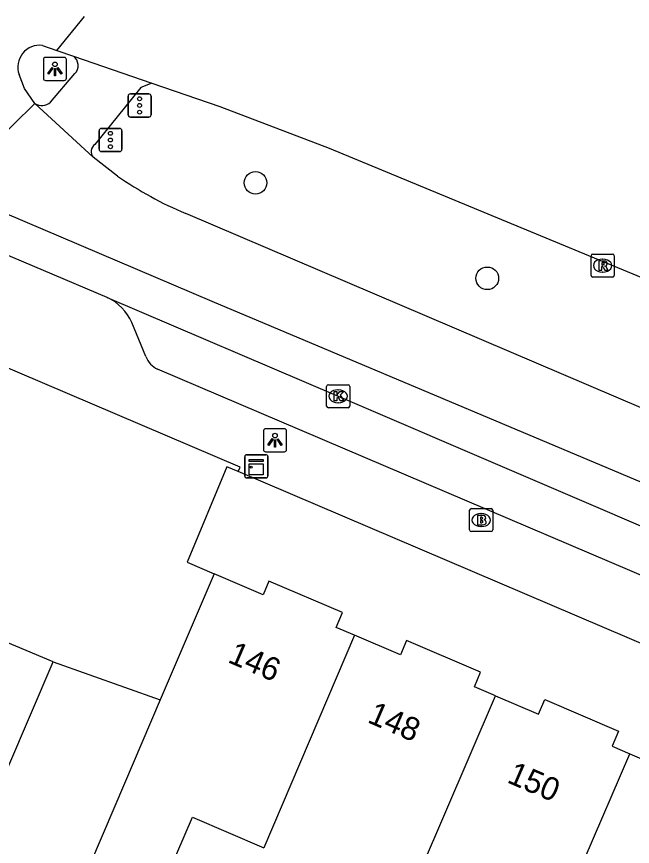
# Model space of a CAD drawing. Extents: x 162074 to 163034, y 381824 to 382557.
# Drawn here: x 162392.25 to 162418.89, y 382521 to 382556.89 of the extents above; entities that cross this region are included whole.
import ezdxf

# ---------------------------------------------------------------- set-up
doc = ezdxf.new("R2010")
doc.units = 0
for name, color, linetype in [('IMGEO_Boom', 7, 'Continuous'), ('IMGEO_Brandkraan', 7, 'Continuous'), ('IMGEO_Fietspad_gesloten', 7, 'Continuous'), ('IMGEO_Kast', 7, 'Continuous'), ('IMGEO_Kolk', 7, 'Continuous'), ('IMGEO_Lichtpunt', 7, 'Continuous'), ('IMGEO_Pand', 7, 'Continuous'), ('IMGEO_Pand_nummerreeks', 7, 'Continuous'), ('IMGEO_Parkeervlak_open', 7, 'Continuous'), ('IMGEO_Rijbaan_lokaal_gesloten', 7, 'Continuous'), ('IMGEO_Rioolput', 7, 'Continuous'), ('IMGEO_Verkeersregelinstallatiepaal', 7, 'Continuous'), ('IMGEO_Voetpad_open', 7, 'Continuous')]:
    doc.layers.add(name, color=color, linetype=linetype)

msp = doc.modelspace()

# ---------------------------------------------------------------- linework, layer by layer
at = {"layer": 'IMGEO_Boom'}
for centre in [(162402.588, 382549.697), (162412.614, 382545.569)]:
    msp.add_circle(centre, 0.489, dxfattribs=at)
at = {"layer": 'IMGEO_Brandkraan'}
for p, q in [((162411.849, 382534.686), (162411.849, 382535.538)), ((162411.924, 382535.612), (162412.776, 382535.612)), ((162412.337, 382535.392), (162412.362, 382535.392)), ((162412.85, 382535.538), (162412.85, 382534.686)), ((162412.776, 382534.612), (162411.924, 382534.612)), ((162412.36, 382534.832), (162412.335, 382534.832))]:
    msp.add_line(p, q, dxfattribs=at)
for points in [[(162411.849, 382534.686), (162411.849, 382535.538)], [(162411.924, 382535.612), (162412.776, 382535.612)], [(162412.85, 382535.538), (162412.85, 382534.686)], [(162412.197, 382535.312), (162412.197, 382534.912), (162412.41, 382534.912)], [(162412.428, 382535.312), (162412.197, 382535.312)], [(162412.376, 382535.231), (162412.322, 382535.231), (162412.322, 382535.155)], [(162412.322, 382535.155), (162412.375, 382535.155)], [(162412.384, 382535.079), (162412.322, 382535.079), (162412.322, 382534.998)], [(162412.322, 382534.998), (162412.384, 382534.998)], [(162412.776, 382534.612), (162411.924, 382534.612)]]:
    msp.add_lwpolyline(points, dxfattribs=at)
for centre, radius, start, end in [((162411.926, 382535.536), 0.0765, 91.552, 178.448), ((162411.926, 382535.536), 0.0765, 91.552, 178.448), ((162412.774, 382535.536), 0.0765, 1.552, 88.448), ((162412.774, 382535.536), 0.0765, 1.552, 88.448), ((162412.377, 382535.193), 0.0379, 267.8285, 90.9355), ((162412.385, 382535.038), 0.0404, 269.8759, 90.5077), ((162412.432, 382535.167), 0.145, 59.4692, 91.5367), ((162412.457, 382535.214), 0.0922, 285.5137, 58.1501), ((162412.462, 382535.022), 0.105, 301.3115, 78.989), ((162411.926, 382534.688), 0.0765, 181.552, 268.448), ((162411.926, 382534.688), 0.0765, 181.552, 268.448), ((162412.416, 382535.163), 0.251, 268.6676, 293.5347), ((162412.774, 382534.688), 0.0765, 271.552, 358.448), ((162412.774, 382534.688), 0.0765, 271.552, 358.448)]:
    msp.add_arc(centre, radius, start, end, dxfattribs=at)
for centre, major_axis, ratio, start_param, end_param in [((162412.336, 382535.112), (-0.387, 0.002), 0.722429, 4.712389, 7.853982), ((162412.361, 382535.112), (-0.39, 0.002), 0.717154, 1.570796, 4.712389)]:
    msp.add_ellipse(centre, major_axis=major_axis, ratio=ratio, start_param=start_param, end_param=end_param, dxfattribs=at)
at = {"layer": 'IMGEO_Fietspad_gesloten'}
for points in [[(162396.172, 382544.74), (162390.652, 382547.077), (162390.424, 382547.177)], [(162396.172, 382544.74), (162406.166, 382540.468), (162422.059, 382533.658), (162440.766, 382525.667), (162449.876, 382521.796)]]:
    msp.add_lwpolyline(points, dxfattribs=at)
at = {"layer": 'IMGEO_Kast'}
for p, q in [((162402.123, 382537.011), (162402.123, 382537.852)), ((162402.123, 382537.852), (162402.123, 382537.011)), ((162402.198, 382537.936), (162403.039, 382537.936)), ((162403.039, 382537.936), (162402.198, 382537.936)), ((162403.123, 382537.861), (162403.123, 382537.02)), ((162403.123, 382537.02), (162403.123, 382537.861)), ((162403.048, 382536.936), (162402.207, 382536.936)), ((162402.207, 382536.936), (162403.048, 382536.936))]:
    msp.add_line(p, q, dxfattribs=at)
for points in [[(162402.318, 382537.726), (162402.918, 382537.726), (162402.918, 382537.641), (162402.318, 382537.641), (162402.318, 382537.726)], [(162402.318, 382537.551), (162402.918, 382537.551), (162402.918, 382537.062), (162402.318, 382537.062), (162402.318, 382537.551)]]:
    msp.add_lwpolyline(points, dxfattribs=at)
msp.add_circle((162402.402, 382537.4), 0.0377, dxfattribs=at)
for centre, start, end in [((162402.201, 382537.858), 92.4484, 184.2845), ((162402.201, 382537.858), 92.4484, 184.2845), ((162403.045, 382537.858), 2.4484, 94.2845), ((162403.045, 382537.858), 2.4484, 94.2845), ((162402.201, 382537.014), 182.4484, 274.2845), ((162402.201, 382537.014), 182.4484, 274.2845), ((162403.045, 382537.014), 272.4484, 4.2845), ((162403.045, 382537.014), 272.4484, 4.2845)]:
    msp.add_arc(centre, 0.0779, start, end, dxfattribs=at)
at = {"layer": 'IMGEO_Kolk'}
for p, q in [((162405.664, 382540.041), (162405.664, 382540.893)), ((162405.739, 382540.967), (162406.591, 382540.967)), ((162406.152, 382540.747), (162406.177, 382540.747)), ((162406.665, 382540.893), (162406.665, 382540.041)), ((162406.175, 382540.187), (162406.15, 382540.187)), ((162406.591, 382539.967), (162405.739, 382539.967))]:
    msp.add_line(p, q, dxfattribs=at)
for points in [[(162405.664, 382540.041), (162405.664, 382540.893)], [(162405.739, 382540.967), (162406.591, 382540.967)], [(162406.665, 382540.893), (162406.665, 382540.041)], [(162405.985, 382540.667), (162406.108, 382540.667), (162406.108, 382540.516), (162406.238, 382540.667), (162406.402, 382540.667), (162406.256, 382540.516), (162406.409, 382540.267), (162406.257, 382540.267), (162406.172, 382540.431), (162406.108, 382540.364), (162406.108, 382540.267), (162405.985, 382540.267), (162405.985, 382540.667)], [(162406.591, 382539.967), (162405.739, 382539.967)]]:
    msp.add_lwpolyline(points, dxfattribs=at)
for centre, start, end in [((162405.741, 382540.891), 91.552, 178.448), ((162405.741, 382540.891), 91.552, 178.448), ((162406.589, 382540.891), 1.552, 88.448), ((162406.589, 382540.891), 1.552, 88.448), ((162405.741, 382540.043), 181.552, 268.448), ((162405.741, 382540.043), 181.552, 268.448), ((162406.589, 382540.043), 271.552, 358.448), ((162406.589, 382540.043), 271.552, 358.448)]:
    msp.add_arc(centre, 0.0765, start, end, dxfattribs=at)
for centre, major_axis, ratio, start_param, end_param in [((162406.151, 382540.467), (-0.387, 0.002), 0.722429, 4.712389, 7.853982), ((162406.176, 382540.467), (-0.39, 0.002), 0.717154, 1.570796, 4.712389)]:
    msp.add_ellipse(centre, major_axis=major_axis, ratio=ratio, start_param=start_param, end_param=end_param, dxfattribs=at)
at = {"layer": 'IMGEO_Lichtpunt'}
for p, q in [((162394.314, 382555.123), (162393.506, 382555.123)), ((162394.314, 382555.123), (162393.506, 382555.123)), ((162393.412, 382555.028), (162393.412, 382554.221)), ((162393.412, 382555.028), (162393.412, 382554.221)), ((162394.408, 382554.221), (162394.408, 382555.028)), ((162394.408, 382554.221), (162394.408, 382555.028)), ((162393.506, 382554.127), (162394.314, 382554.127)), ((162393.506, 382554.127), (162394.314, 382554.127)), ((162402.933, 382538.969), (162402.933, 382538.162)), ((162402.933, 382538.969), (162402.933, 382538.162)), ((162403.835, 382539.064), (162403.027, 382539.064)), ((162403.835, 382539.064), (162403.027, 382539.064)), ((162403.929, 382538.162), (162403.929, 382538.969)), ((162403.929, 382538.162), (162403.929, 382538.969)), ((162403.027, 382538.068), (162403.835, 382538.068)), ((162403.027, 382538.068), (162403.835, 382538.068))]:
    msp.add_line(p, q, dxfattribs=at)
for points in [[(162393.786, 382554.692), (162393.825, 382554.664), (162393.637, 382554.402), (162393.599, 382554.429), (162393.786, 382554.692)], [(162393.888, 382554.644), (162393.935, 382554.644), (162393.935, 382554.322), (162393.888, 382554.322), (162393.888, 382554.644)], [(162393.998, 382554.664), (162394.036, 382554.691), (162394.223, 382554.429), (162394.184, 382554.401), (162393.998, 382554.664)], [(162403.307, 382538.633), (162403.346, 382538.605), (162403.158, 382538.343), (162403.12, 382538.37), (162403.307, 382538.633)], [(162403.409, 382538.585), (162403.456, 382538.585), (162403.456, 382538.263), (162403.409, 382538.263), (162403.409, 382538.585)], [(162403.519, 382538.605), (162403.557, 382538.632), (162403.744, 382538.37), (162403.705, 382538.342), (162403.519, 382538.605)]]:
    msp.add_lwpolyline(points, dxfattribs=at)
for centre in [(162393.911, 382554.826), (162403.432, 382538.767)]:
    msp.add_circle(centre, 0.0994, dxfattribs=at)
for centre, start, end in [((162393.506, 382555.028), 90, 180), ((162393.506, 382555.028), 90, 180), ((162394.314, 382555.028), 0, 90), ((162394.314, 382555.028), 0, 90), ((162393.506, 382554.221), 180, 270), ((162393.506, 382554.221), 180, 270), ((162394.314, 382554.221), 270, 0), ((162394.314, 382554.221), 270, 360), ((162403.027, 382538.969), 90, 180), ((162403.027, 382538.969), 90, 180), ((162403.835, 382538.969), 0, 90), ((162403.835, 382538.969), 0, 90), ((162403.027, 382538.162), 180, 270), ((162403.027, 382538.162), 180, 270), ((162403.835, 382538.162), 270, 0), ((162403.835, 382538.162), 270, 360)]:
    msp.add_arc(centre, 0.0946, start, end, dxfattribs=at)
at = {"layer": 'IMGEO_Pand'}
for points in [[(162393.833, 382528.975), (162391.042, 382530.146), (162389.838, 382531.731), (162387.132, 382535.191), (162385.746, 382536.964), (162386.534, 382537.58), (162383.578, 382541.341)], [(162400.803, 382532.782), (162398.47, 382527.329)], [(162406.874, 382530.126), (162406.071, 382530.47), (162406.345, 382531.111), (162403.167, 382532.471), (162402.914, 382531.879), (162400.803, 382532.782)], [(162406.874, 382530.126), (162402.948, 382520.938)], [(162412.97, 382527.512), (162412.058, 382527.902), (162412.325, 382528.526), (162409.122, 382529.896), (162408.857, 382529.278), (162406.874, 382530.126)], [(162389.19, 382522.297), (162391.873, 382524.4), (162393.833, 382528.975)], [(162408.627, 382517.407), (162412.97, 382527.512)], [(162412.97, 382527.512), (162414.832, 382526.715), (162415.102, 382527.345), (162418.294, 382525.98), (162418.014, 382525.326), (162418.777, 382525)], [(162398.47, 382527.329), (162396.504, 382522.733), (162393.719, 382516.224)], [(162414.833, 382515.826), (162418.777, 382525)], [(162418.777, 382525), (162420.85, 382524.113), (162421.119, 382524.741), (162424.282, 382523.388), (162424.013, 382522.759), (162424.876, 382522.39)], [(162393.719, 382516.224), (162396.707, 382514.939), (162399.859, 382522.267), (162402.948, 382520.938)]]:
    msp.add_lwpolyline(points, dxfattribs=at)
at = {"layer": 'IMGEO_Parkeervlak_open'}
msp.add_lwpolyline([(162401.834, 382537.213), (162401.347, 382537.421), (162399.626, 382533.294), (162400.803, 382532.782)], dxfattribs=at)
at = {"layer": 'IMGEO_Rijbaan_lokaal_gesloten'}
for points in [[(162393.994, 382555.427), (162395.197, 382556.889)], [(162393.38, 382555.645), (162393.994, 382555.427)], [(162393.994, 382555.427), (162394.71, 382555.173)], [(162394.71, 382555.173), (162398.102, 382554.01)], [(162393.046, 382553.133), (162392.595, 382553.778), (162392.36, 382554.38)], [(162398.102, 382554.01), (162401.042, 382552.994), (162405.776, 382551.203), (162465.868, 382526.328)], [(162389.28, 382549.444), (162393.046, 382553.133)], [(162395.566, 382550.807), (162393.046, 382553.133)], [(162396.621, 382549.991), (162395.566, 382550.807)], [(162389.28, 382549.444), (162400.701, 382544.578), (162428.379, 382532.911), (162449.428, 382523.464), (162461.716, 382518.341), (162462.251, 382518.093)], [(162463.588, 382521.054), (162399.569, 382548.369)]]:
    msp.add_lwpolyline(points, dxfattribs=at)
for centre, radius, start, end in [((162393.26, 382554.698), 0.955, 82.7969, 199.443), ((162406.139, 382563.799), 16.771, 235.4228, 246.9377)]:
    msp.add_arc(centre, radius, start, end, dxfattribs=at)
at = {"layer": 'IMGEO_Rioolput'}
for p, q in [((162417.102, 382545.693), (162417.102, 382546.545)), ((162417.177, 382546.619), (162418.029, 382546.619)), ((162418.103, 382546.545), (162418.103, 382545.693)), ((162417.59, 382546.399), (162417.615, 382546.399)), ((162417.613, 382545.839), (162417.588, 382545.839)), ((162418.029, 382545.619), (162417.177, 382545.619))]:
    msp.add_line(p, q, dxfattribs=at)
for points in [[(162417.102, 382545.693), (162417.102, 382546.545)], [(162417.177, 382546.619), (162418.029, 382546.619)], [(162418.103, 382546.545), (162418.103, 382545.693)], [(162417.691, 382546.317), (162417.439, 382546.319), (162417.439, 382545.919)], [(162417.617, 382546.238), (162417.563, 382546.238), (162417.563, 382546.157)], [(162417.563, 382546.157), (162417.615, 382546.157)], [(162417.439, 382545.919), (162417.563, 382545.919), (162417.563, 382546.081), (162417.574, 382546.081)], [(162417.621, 382546.052), (162417.692, 382545.919), (162417.832, 382545.919), (162417.767, 382546.045)], [(162418.029, 382545.619), (162417.177, 382545.619)]]:
    msp.add_lwpolyline(points, dxfattribs=at)
for centre, radius, start, end in [((162417.179, 382546.543), 0.0765, 91.552, 178.448), ((162417.179, 382546.543), 0.0765, 91.552, 178.448), ((162418.027, 382546.543), 0.0765, 1.552, 88.448), ((162418.027, 382546.543), 0.0765, 1.552, 88.448), ((162417.599, 382546.346), 0.19, 274.7715, 282.9687), ((162417.623, 382546.142), 0.0964, 77.0061, 93.1865), ((162417.637, 382546.199), 0.0378, 276.6634, 79.6772), ((162417.69, 382546.207), 0.109, 350.3612, 89.416), ((162417.688, 382546.207), 0.112, 277.5842, 350.9817), ((162417.672, 382545.992), 0.108, 29.5134, 73.7905), ((162417.573, 382546.028), 0.0533, 26.0293, 88.6989), ((162417.179, 382545.695), 0.0765, 181.552, 268.448), ((162417.179, 382545.695), 0.0765, 181.552, 268.448), ((162418.027, 382545.695), 0.0765, 271.552, 358.448), ((162418.027, 382545.695), 0.0765, 271.552, 358.448)]:
    msp.add_arc(centre, radius, start, end, dxfattribs=at)
for centre, major_axis, ratio, start_param, end_param in [((162417.589, 382546.119), (-0.387, 0.002), 0.722429, 4.712389, 7.853982), ((162417.614, 382546.119), (-0.39, 0.002), 0.717154, 1.570796, 4.712389)]:
    msp.add_ellipse(centre, major_axis=major_axis, ratio=ratio, start_param=start_param, end_param=end_param, dxfattribs=at)
at = {"layer": 'IMGEO_Verkeersregelinstallatiepaal'}
for p, q in [((162397.079, 382552.645), (162397.079, 382553.445)), ((162397.079, 382553.445), (162397.079, 382552.645)), ((162397.179, 382553.545), (162397.969, 382553.545)), ((162397.969, 382553.545), (162397.179, 382553.545)), ((162398.069, 382553.445), (162398.069, 382552.645)), ((162398.069, 382552.645), (162398.069, 382553.445)), ((162397.969, 382552.545), (162397.179, 382552.545)), ((162397.179, 382552.545), (162397.969, 382552.545)), ((162395.82, 382551.151), (162395.82, 382551.951)), ((162395.82, 382551.951), (162395.82, 382551.151)), ((162395.92, 382552.051), (162396.71, 382552.051)), ((162396.71, 382552.051), (162395.92, 382552.051)), ((162396.81, 382551.951), (162396.81, 382551.151)), ((162396.81, 382551.151), (162396.81, 382551.951)), ((162396.71, 382551.051), (162395.92, 382551.051)), ((162395.92, 382551.051), (162396.71, 382551.051))]:
    msp.add_line(p, q, dxfattribs=at)
for centre in [(162397.574, 382553.335), (162397.574, 382553.045), (162397.574, 382552.755), (162396.315, 382551.841), (162396.315, 382551.551), (162396.315, 382551.261)]:
    msp.add_circle(centre, 0.085, dxfattribs=at)
for centre, start, end in [((162397.179, 382553.445), 90, 180), ((162397.179, 382553.445), 90, 180), ((162397.969, 382553.445), 0, 90), ((162397.969, 382553.445), 360, 90), ((162397.179, 382552.645), 180, 270), ((162397.179, 382552.645), 180, 270), ((162397.969, 382552.645), 270, 0), ((162397.969, 382552.645), 270, 0), ((162395.92, 382551.951), 90, 180), ((162395.92, 382551.951), 90, 180), ((162396.71, 382551.951), 0, 90), ((162396.71, 382551.951), 360, 90), ((162395.92, 382551.151), 180, 270), ((162395.92, 382551.151), 180, 270), ((162396.71, 382551.151), 270, 0), ((162396.71, 382551.151), 270, 0)]:
    msp.add_arc(centre, 0.1, start, end, dxfattribs=at)
at = {"layer": 'IMGEO_Voetpad_open'}
for points in [[(162393.723, 382553.187), (162394.775, 382554.423)], [(162398.102, 382554.01), (162397.626, 382553.828), (162395.634, 382551.362)], [(162401.834, 382537.213), (162401.922, 382537.401), (162383.831, 382545.112)], [(162397.847, 382542.182), (162397.245, 382543.655)], [(162441.17, 382523.381), (162398.353, 382541.637)], [(162458.224, 382513.15), (162401.834, 382537.213)], [(162393.833, 382528.975), (162398.47, 382527.329)]]:
    msp.add_lwpolyline(points, dxfattribs=at)
for centre, radius, start, end in [((162394.424, 382554.77), 0.494, 315.2972, 54.6093), ((162393.349, 382553.605), 0.561, 237.3256, 311.7953), ((162395.864, 382551.052), 0.386, 126.5961, 219.4335), ((162395.265, 382542.769), 2.169, 24.0904, 65.2723), ((162398.751, 382542.514), 0.963, 200.1666, 245.5832)]:
    msp.add_arc(centre, radius, start, end, dxfattribs=at)

# ---------------------------------------------------------------- texts
at = {"layer": 'IMGEO_Pand_nummerreeks'}
for s, rotation, p in [('146', 336.715, (162401.343, 382528.979)), ('148', 336.715, (162407.384, 382526.379)), ('150', 336.7173, (162413.421, 382523.781))]:
    msp.add_text(s, height=1, rotation=rotation, dxfattribs=at).set_placement(p)

doc.saveas('drawing.dxf')
